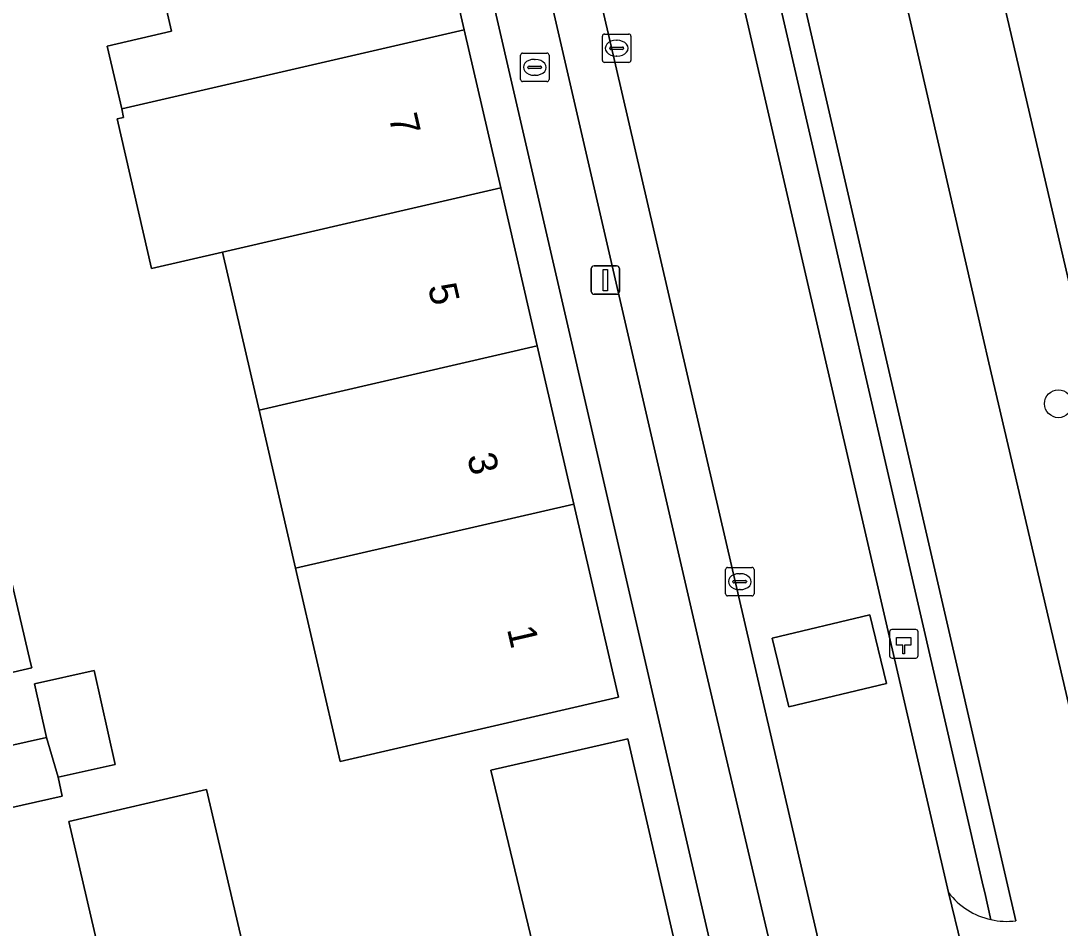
# Model space of a CAD drawing. Extents: x 156412 to 157779, y 382335 to 383768.
# Drawn here: x 156850.47 to 156886.98, y 383422.64 to 383454.51 of the extents above; entities that cross this region are included whole.
import ezdxf

# ---------------------------------------------------------------- set-up
doc = ezdxf.new("R2010")
doc.units = 0
for name, color, linetype in [('IMGEO_Berm_groen', 7, 'Continuous'), ('IMGEO_Boom', 7, 'Continuous'), ('IMGEO_Brandkraan', 7, 'Continuous'), ('IMGEO_Erf', 7, 'Continuous'), ('IMGEO_Fietspad_gesloten', 7, 'Continuous'), ('IMGEO_Groenvoorziening', 7, 'Continuous'), ('IMGEO_Haag', 7, 'Continuous'), ('IMGEO_Hectometerpaal', 7, 'Continuous'), ('IMGEO_Kolk', 7, 'Continuous'), ('IMGEO_Lichtmast', 7, 'Continuous'), ('IMGEO_OVBaan_gesloten', 7, 'Continuous'), ('IMGEO_Pand', 7, 'Continuous'), ('IMGEO_Pand_nummerreeks', 7, 'Continuous'), ('IMGEO_Parkeervlak_open', 7, 'Continuous'), ('IMGEO_Rijbaan_lokaal_gesloten', 7, 'Continuous'), ('IMGEO_Rijbaan_lokaal_open', 7, 'Continuous'), ('IMGEO_Voetpad_open', 7, 'Continuous')]:
    doc.layers.add(name, color=color, linetype=linetype)

msp = doc.modelspace()

# ---------------------------------------------------------------- linework, layer by layer
at = {"layer": 'IMGEO_Berm_groen'}
for points in [[(156884.543, 383422.944), (156884.326, 383423.903), (156884.275, 383424.125), (156866.82, 383499.811), (156866.18, 383502.592), (156864.666, 383509.198), (156863.948, 383512.313), (156863.183, 383515.418), (156862.371, 383518.51), (156861.46, 383521.425), (156860.315, 383524.256), (156858.943, 383526.985), (156857.754, 383529.083), (156855.52, 383533.027)], [(156860.959, 383519.485), (156883.055, 383423.898)], [(156868.936, 383510.129), (156870.413, 383503.686), (156871.258, 383499.999), (156884.472, 383442.498), (156888.5, 383425.274)], [(156892.041, 383424.869), (156891.786, 383425.777), (156887.645, 383443.796), (156882.986, 383463.768), (156878.5, 383483.305)]]:
    msp.add_lwpolyline(points, dxfattribs=at)
msp.add_arc((156885.092, 383425.438), 2.553, 217.0839, 257.5859, dxfattribs=at)
at = {"layer": 'IMGEO_Boom'}
msp.add_circle((156886.915, 383441.064), 0.489, dxfattribs=at)
at = {"layer": 'IMGEO_Brandkraan'}
for p, q in [((156868.019, 383452.453), (156868.019, 383453.305)), ((156868.094, 383453.379), (156868.946, 383453.379)), ((156869.02, 383453.305), (156869.02, 383452.453)), ((156868.278, 383452.873), (156868.278, 383452.885)), ((156868.321, 383452.922), (156868.719, 383452.922)), ((156868.507, 383453.159), (156868.532, 383453.159)), ((156868.762, 383452.885), (156868.762, 383452.873)), ((156868.716, 383452.836), (156868.318, 383452.836)), ((156868.53, 383452.599), (156868.505, 383452.599)), ((156868.946, 383452.379), (156868.094, 383452.379))]:
    msp.add_line(p, q, dxfattribs=at)
for points in [[(156868.019, 383452.453), (156868.019, 383453.305)], [(156868.094, 383453.379), (156868.946, 383453.379)], [(156869.02, 383453.305), (156869.02, 383452.453)], [(156868.946, 383452.379), (156868.094, 383452.379)]]:
    msp.add_lwpolyline(points, dxfattribs=at)
for centre, radius, start, end in [((156868.096, 383453.303), 0.0765, 91.552, 178.448), ((156868.096, 383453.303), 0.0765, 91.552, 178.448), ((156868.944, 383453.303), 0.0765, 1.552, 88.448), ((156868.944, 383453.303), 0.0765, 1.552, 88.448), ((156868.318, 383452.882), 0.0403, 85.8775, 175.7526), ((156868.315, 383452.872), 0.0366, 178.938, 274.7102), ((156868.719, 383452.879), 0.043, 264.8664, 352.4533), ((156868.723, 383452.884), 0.0386, 1.7309, 96.639), ((156868.096, 383452.455), 0.0765, 181.552, 268.448), ((156868.096, 383452.455), 0.0765, 181.552, 268.448), ((156868.944, 383452.455), 0.0765, 271.552, 358.448), ((156868.944, 383452.455), 0.0765, 271.552, 358.448)]:
    msp.add_arc(centre, radius, start, end, dxfattribs=at)
for centre, major_axis, ratio, start_param, end_param in [((156868.506, 383452.879), (-0.387, 0.002), 0.722429, 4.712389, 7.853982), ((156868.531, 383452.879), (-0.39, 0.002), 0.717154, 1.570796, 4.712389)]:
    msp.add_ellipse(centre, major_axis=major_axis, ratio=ratio, start_param=start_param, end_param=end_param, dxfattribs=at)
at = {"layer": 'IMGEO_Erf'}
for points in [[(156850.421, 383408.736), (156876.388, 383414.72), (156853.384, 383514.459)], [(156864.76, 383459.756), (156866.043, 383454.202), (156867.326, 383448.648), (156868.609, 383443.095), (156869.891, 383437.541), (156871.459, 383430.753), (156861.689, 383428.495), (156860.121, 383435.286), (156858.838, 383440.838), (156857.555, 383446.392), (156855.061, 383445.816), (156853.848, 383451.069), (156854.079, 383451.122), (156854.011, 383451.424), (156853.5, 383453.626), (156855.761, 383454.149), (156855.054, 383457.208)], [(156850.133, 383434.882), (156850.808, 383431.962), (156850.849, 383431.786), (156847.509, 383431.014)], [(156847.876, 383419.618), (156853.429, 383420.903), (156852.159, 383426.388), (156856.995, 383427.514), (156859.07, 383418.603), (156863.907, 383419.729), (156868.741, 383420.855), (156866.98, 383428.197), (156871.784, 383429.292), (156874.942, 383415.61), (156865.368, 383413.401), (156855.68, 383411.164), (156850.129, 383409.882)]]:
    msp.add_lwpolyline(points, dxfattribs=at)
msp.add_lwpolyline([(156851.371, 383429.346), (156850.95, 383431.229), (156853.048, 383431.698), (156853.786, 383428.396), (156851.775, 383427.947), (156851.924, 383427.283), (156848.527, 383426.524), (156848.062, 383428.606)], close=True, dxfattribs=at)
at = {"layer": 'IMGEO_Fietspad_gesloten'}
for points in [[(156865.484, 383509.383), (156866.997, 383502.78), (156867.637, 383499.999), (156885.092, 383424.314), (156885.417, 383422.906)], [(156888.5, 383425.274), (156884.472, 383442.498), (156871.258, 383499.999)], [(156883.055, 383423.898), (156884.428, 383418.28)]]:
    msp.add_lwpolyline(points, dxfattribs=at)
for centre, radius, start, end in [((156885.092, 383425.438), 2.553, 217.0839, 257.5859), ((156885.088, 383425.418), 2.533, 257.567, 277.4539)]:
    msp.add_arc(centre, radius, start, end, dxfattribs=at)
at = {"layer": 'IMGEO_Groenvoorziening'}
for points in [[(156885.417, 383422.906), (156885.092, 383424.314), (156867.637, 383499.999), (156866.997, 383502.78), (156865.484, 383509.383)], [(156866.82, 383499.811), (156884.275, 383424.125), (156884.326, 383423.903), (156884.543, 383422.944)]]:
    msp.add_lwpolyline(points, dxfattribs=at)
msp.add_arc((156885.088, 383425.418), 2.533, 257.567, 277.4539, dxfattribs=at)
at = {"layer": 'IMGEO_Haag'}
for points in [[(156885.417, 383422.906), (156885.092, 383424.314), (156867.637, 383499.999), (156866.997, 383502.78), (156865.484, 383509.383)], [(156866.82, 383499.811), (156884.275, 383424.125), (156884.326, 383423.903), (156884.543, 383422.944)]]:
    msp.add_lwpolyline(points, dxfattribs=at)
msp.add_arc((156885.088, 383425.418), 2.533, 257.567, 277.4539, dxfattribs=at)
at = {"layer": 'IMGEO_Hectometerpaal'}
for p, q in [((156880.985, 383433.049), (156880.985, 383432.208)), ((156880.985, 383433.049), (156880.985, 383432.208)), ((156881.901, 383433.133), (156881.06, 383433.133)), ((156881.901, 383433.133), (156881.06, 383433.133)), ((156881.985, 383432.217), (156881.985, 383433.058)), ((156881.985, 383432.217), (156881.985, 383433.058)), ((156881.069, 383432.133), (156881.91, 383432.133)), ((156881.069, 383432.133), (156881.91, 383432.133))]:
    msp.add_line(p, q, dxfattribs=at)
msp.add_lwpolyline([(156881.51, 383432.277), (156881.45, 383432.277), (156881.45, 383432.582), (156881.23, 383432.582), (156881.23, 383432.851), (156881.73, 383432.851), (156881.73, 383432.582), (156881.51, 383432.582), (156881.51, 383432.277)], dxfattribs=at)
for centre, start, end in [((156881.063, 383433.055), 92.4484, 184.2845), ((156881.063, 383433.055), 92.4484, 184.2845), ((156881.907, 383433.055), 2.4484, 94.2845), ((156881.907, 383433.055), 2.4484, 94.2845), ((156881.063, 383432.211), 182.4484, 274.2845), ((156881.063, 383432.211), 182.4484, 274.2845), ((156881.907, 383432.211), 272.4484, 4.2845), ((156881.907, 383432.211), 272.4484, 4.2845)]:
    msp.add_arc(centre, 0.0779, start, end, dxfattribs=at)
at = {"layer": 'IMGEO_Kolk'}
for p, q in [((156870.897, 383453.124), (156870.897, 383453.976)), ((156870.972, 383454.05), (156871.824, 383454.05)), ((156871.898, 383453.976), (156871.898, 383453.124)), ((156871.199, 383453.593), (156871.597, 383453.593)), ((156871.385, 383453.83), (156871.41, 383453.83)), ((156871.156, 383453.544), (156871.156, 383453.556)), ((156871.594, 383453.507), (156871.196, 383453.507)), ((156871.408, 383453.27), (156871.383, 383453.27)), ((156871.64, 383453.556), (156871.64, 383453.544)), ((156871.824, 383453.05), (156870.972, 383453.05)), ((156875.22, 383434.389), (156875.22, 383435.241)), ((156875.295, 383435.315), (156876.147, 383435.315)), ((156875.708, 383435.095), (156875.733, 383435.095)), ((156876.221, 383435.241), (156876.221, 383434.389)), ((156875.479, 383434.809), (156875.479, 383434.821)), ((156875.917, 383434.772), (156875.519, 383434.772)), ((156875.522, 383434.858), (156875.92, 383434.858)), ((156875.963, 383434.821), (156875.963, 383434.809)), ((156876.147, 383434.315), (156875.295, 383434.315)), ((156875.731, 383434.535), (156875.706, 383434.535))]:
    msp.add_line(p, q, dxfattribs=at)
for points in [[(156870.897, 383453.124), (156870.897, 383453.976)], [(156870.972, 383454.05), (156871.824, 383454.05)], [(156871.898, 383453.976), (156871.898, 383453.124)], [(156871.824, 383453.05), (156870.972, 383453.05)], [(156875.22, 383434.389), (156875.22, 383435.241)], [(156875.295, 383435.315), (156876.147, 383435.315)], [(156876.221, 383435.241), (156876.221, 383434.389)], [(156876.147, 383434.315), (156875.295, 383434.315)]]:
    msp.add_lwpolyline(points, dxfattribs=at)
for centre, radius, start, end in [((156870.974, 383453.974), 0.0765, 91.552, 178.448), ((156870.974, 383453.974), 0.0765, 91.552, 178.448), ((156871.822, 383453.974), 0.0765, 1.552, 88.448), ((156871.822, 383453.974), 0.0765, 1.552, 88.448), ((156871.196, 383453.553), 0.0403, 85.8775, 175.7526), ((156871.601, 383453.555), 0.0386, 1.7309, 96.639), ((156871.193, 383453.543), 0.0366, 178.938, 274.7102), ((156871.597, 383453.55), 0.043, 264.8664, 352.4533), ((156870.974, 383453.126), 0.0765, 181.552, 268.448), ((156870.974, 383453.126), 0.0765, 181.552, 268.448), ((156871.822, 383453.126), 0.0765, 271.552, 358.448), ((156871.822, 383453.126), 0.0765, 271.552, 358.448), ((156875.297, 383435.239), 0.0765, 91.552, 178.448), ((156875.297, 383435.239), 0.0765, 91.552, 178.448), ((156876.145, 383435.239), 0.0765, 1.552, 88.448), ((156876.145, 383435.239), 0.0765, 1.552, 88.448), ((156875.519, 383434.818), 0.0403, 85.8775, 175.7526), ((156875.516, 383434.808), 0.0366, 178.938, 274.7102), ((156875.92, 383434.815), 0.043, 264.8664, 352.4533), ((156875.924, 383434.82), 0.0386, 1.7309, 96.639), ((156875.297, 383434.391), 0.0765, 181.552, 268.448), ((156875.297, 383434.391), 0.0765, 181.552, 268.448), ((156876.145, 383434.391), 0.0765, 271.552, 358.448), ((156876.145, 383434.391), 0.0765, 271.552, 358.448)]:
    msp.add_arc(centre, radius, start, end, dxfattribs=at)
for centre, major_axis, ratio, start_param, end_param in [((156871.384, 383453.55), (-0.387, 0.002), 0.722429, 4.712389, 7.853982), ((156871.409, 383453.55), (-0.39, 0.002), 0.717154, 1.570796, 4.712389), ((156875.707, 383434.815), (-0.387, 0.002), 0.722429, 4.712389, 7.853982), ((156875.732, 383434.815), (-0.39, 0.002), 0.717154, 1.570796, 4.712389)]:
    msp.add_ellipse(centre, major_axis=major_axis, ratio=ratio, start_param=start_param, end_param=end_param, dxfattribs=at)
at = {"layer": 'IMGEO_Lichtmast'}
for p, q in [((156870.504, 383445.009), (156870.504, 383445.809)), ((156870.504, 383445.809), (156870.504, 383445.009)), ((156870.604, 383445.909), (156871.394, 383445.909)), ((156871.394, 383445.909), (156870.604, 383445.909)), ((156871.494, 383445.809), (156871.494, 383445.009)), ((156871.494, 383445.009), (156871.494, 383445.809)), ((156871.394, 383444.909), (156870.604, 383444.909)), ((156870.604, 383444.909), (156871.394, 383444.909))]:
    msp.add_line(p, q, dxfattribs=at)
msp.add_lwpolyline([(156870.924, 383445.784), (156871.074, 383445.784), (156871.074, 383445.034), (156870.924, 383445.034), (156870.924, 383445.784)], dxfattribs=at)
for centre, start, end in [((156870.604, 383445.809), 90, 180), ((156870.604, 383445.809), 90, 180), ((156871.394, 383445.809), 0, 90), ((156871.394, 383445.809), 360, 90), ((156870.604, 383445.009), 180, 270), ((156870.604, 383445.009), 180, 270), ((156871.394, 383445.009), 270, 0), ((156871.394, 383445.009), 270, 0)]:
    msp.add_arc(centre, 0.1, start, end, dxfattribs=at)
at = {"layer": 'IMGEO_OVBaan_gesloten'}
msp.add_lwpolyline([(156872.154, 383511.005), (156873.65, 383504.58), (156874.297, 383501.691), (156874.682, 383499.999), (156878.5, 383483.305), (156882.986, 383463.768), (156887.645, 383443.796), (156891.786, 383425.777), (156892.041, 383424.869), (156898.841, 383426.444), (156898.569, 383427.641), (156896.8, 383435.304), (156896.345, 383437.305), (156894.667, 383444.682), (156887.301, 383476.122), (156885.411, 383484.5), (156881.862, 383499.999), (156880.837, 383504.483), (156880.45, 383506.213), (156878.993, 383512.499)], dxfattribs=at)
at = {"layer": 'IMGEO_Pand'}
for points in [[(156864.76, 383459.756), (156852.532, 383456.933), (156852.598, 383456.641), (156855.054, 383457.208), (156855.761, 383454.149), (156853.5, 383453.626), (156854.011, 383451.424), (156866.043, 383454.202)], [(156866.043, 383454.202), (156854.011, 383451.424), (156854.079, 383451.122), (156853.848, 383451.069), (156855.061, 383445.816), (156857.555, 383446.392), (156867.326, 383448.648)], [(156858.838, 383440.838), (156868.609, 383443.095), (156867.326, 383448.648), (156857.555, 383446.392)], [(156858.838, 383440.838), (156860.121, 383435.286), (156869.891, 383437.541), (156868.609, 383443.095)], [(156869.891, 383437.541), (156860.121, 383435.286), (156861.689, 383428.495), (156871.459, 383430.753)], [(156851.371, 383429.346), (156851.775, 383427.947), (156853.786, 383428.396), (156853.048, 383431.698), (156850.95, 383431.229)], [(156851.371, 383429.346), (156848.062, 383428.606), (156848.527, 383426.524), (156851.924, 383427.283), (156851.775, 383427.947)], [(156871.784, 383429.292), (156866.98, 383428.197), (156868.741, 383420.855), (156863.907, 383419.729), (156865.368, 383413.401), (156874.942, 383415.61)], [(156863.907, 383419.729), (156859.07, 383418.603), (156856.995, 383427.514), (156852.159, 383426.388), (156853.429, 383420.903), (156855.68, 383411.164), (156865.368, 383413.401)]]:
    msp.add_lwpolyline(points, close=True, dxfattribs=at)
at = {"layer": 'IMGEO_Parkeervlak_open'}
msp.add_lwpolyline([(156854.689, 383517.604), (156874.36, 383432.367), (156878.368, 383415.347), (156879.985, 383415.726), (156856.388, 383517.559)], dxfattribs=at)
at = {"layer": 'IMGEO_Rijbaan_lokaal_gesloten'}
for points in [[(156885.569, 383413.307), (156885.132, 383415.081), (156884.786, 383416.631), (156884.581, 383417.574), (156884.428, 383418.28), (156883.055, 383423.898), (156860.959, 383519.485)], [(156856.388, 383517.559), (156879.985, 383415.726), (156880.045, 383415.503), (156880.221, 383414.855)]]:
    msp.add_lwpolyline(points, dxfattribs=at)
msp.add_lwpolyline([(156880.284, 383433.651), (156880.869, 383431.243), (156877.443, 383430.421), (156876.863, 383432.825)], close=True, dxfattribs=at)
at = {"layer": 'IMGEO_Rijbaan_lokaal_open'}
msp.add_lwpolyline([(156877.443, 383430.421), (156880.869, 383431.243), (156880.284, 383433.651), (156876.863, 383432.825)], close=True, dxfattribs=at)
at = {"layer": 'IMGEO_Voetpad_open'}
for points in [[(156853.212, 383521.079), (156805.801, 383601), (156799.76, 383611.336), (156797.939, 383610.291), (156851.752, 383519.69), (156852.95, 383516.341), (156853.052, 383515.897), (156853.384, 383514.459), (156876.388, 383414.72), (156876.797, 383413.293), (156877.821, 383408.811)], [(156874.36, 383432.367), (156854.689, 383517.604)], [(156847.509, 383431.014), (156850.849, 383431.786), (156850.808, 383431.962), (156850.133, 383434.882)], [(156880.221, 383414.855), (156880.045, 383415.503), (156879.985, 383415.726), (156878.368, 383415.347), (156874.36, 383432.367)]]:
    msp.add_lwpolyline(points, dxfattribs=at)

# ---------------------------------------------------------------- texts
at = {"layer": 'IMGEO_Pand_nummerreeks'}
for s, p in [('7', (156863.385, 383451.142)), ('5', (156864.762, 383445.182)), ('3', (156866.138, 383439.223)), ('1', (156867.539, 383433.153))]:
    msp.add_text(s, height=1, rotation=283.0049, dxfattribs=at).set_placement(p)

doc.saveas('drawing.dxf')
